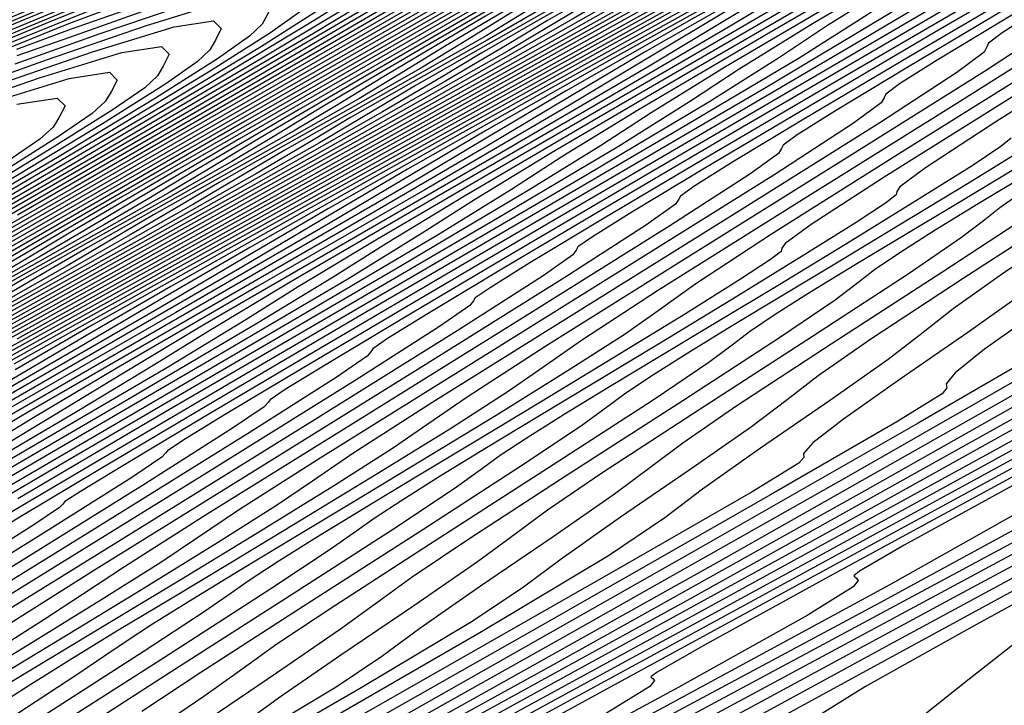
# Model space of a CAD drawing. Extents: x 3249832 to 3255657, y 13789405 to 13793316.
# Tile 451 of 656: x 3254727 to 3254739, y 13790580 to 13790588. Entities that reach past the tile are written whole.
import ezdxf

# ---------------------------------------------------------------- set-up
doc = ezdxf.new("R2010")
doc.units = 0
doc.header["$LTSCALE"] = 100
doc.header["$MEASUREMENT"] = 0
for name, color, linetype in [('GRATIO_CON', 10, 'CONTINUOUS'), ('GRATIO_ICON', 7, 'CONTINUOUS'), ('TARGETS_EAST', 7, 'CONTINUOUS')]:
    doc.layers.add(name, color=color, linetype=linetype)

# ---------------------------------------------------------------- blocks, each defined once
blk = doc.blocks.new('Gratio_032316_contours')
at = {"layer": 'GRATIO_CON', "color": 5, "linetype": 'Continuous', "flags": 128}
for points in [[(3254746.519, 13790584.868), (3254743.704, 13790583.336), (3254741.601, 13790582.182), (3254740.449, 13790581.535), (3254739.927, 13790581.206), (3254739.573, 13790580.926), (3254739.033, 13790580.497), (3254738.393, 13790579.993), (3254737.848, 13790579.562)], [(3254746.798, 13790585.166), (3254743.509, 13790583.389), (3254740.565, 13790581.787), (3254738.364, 13790580.581), (3254737.156, 13790579.907), (3254736.608, 13790579.566)], [(3254747.317, 13790585.584), (3254743.932, 13790583.765), (3254740.5, 13790581.909), (3254737.426, 13790580.238), (3254735.126, 13790578.981), (3254733.864, 13790578.279), (3254733.288, 13790577.925), (3254732.896, 13790577.625), (3254732.304, 13790577.158), (3254731.603, 13790576.611), (3254731.007, 13790576.144), (3254730.661, 13790575.871), (3254730.442, 13790575.711), (3254730.165, 13790575.537), (3254729.701, 13790575.257), (3254729.155, 13790574.93), (3254728.693, 13790574.65), (3254728.422, 13790574.48), (3254728.219, 13790574.35), (3254727.901, 13790574.157), (3254727.35, 13790573.835), (3254726.7, 13790573.459)], [(3254745.086, 13790584.665), (3254741.87, 13790582.933), (3254738.201, 13790580.962), (3254734.48, 13790578.951), (3254731.147, 13790577.14), (3254728.652, 13790575.78), (3254727.279, 13790575.023), (3254726.649, 13790574.645)], [(3254744.951, 13790584.752), (3254742.488, 13790583.405), (3254739.147, 13790581.608), (3254735.336, 13790579.56), (3254731.47, 13790577.472), (3254728.008, 13790575.591), (3254725.415, 13790574.179)], [(3254744.797, 13790585.176), (3254744.32, 13790584.89), (3254744.264, 13790584.83), (3254744.284, 13790584.809), (3254744.311, 13790584.785), (3254744.342, 13790584.749), (3254744.301, 13790584.658), (3254743.817, 13790584.327), (3254742.447, 13790583.539), (3254739.905, 13790582.154), (3254736.547, 13790580.35), (3254732.887, 13790578.386), (3254729.402, 13790576.506), (3254726.426, 13790574.897)], [(3254746.252, 13790586.092), (3254743.762, 13790584.733), (3254742.403, 13790583.98), (3254741.908, 13790583.687), (3254741.848, 13790583.628), (3254741.866, 13790583.61), (3254741.89, 13790583.588), (3254741.918, 13790583.556), (3254741.87, 13790583.469), (3254741.365, 13790583.135), (3254739.942, 13790582.325), (3254737.327, 13790580.905), (3254733.984, 13790579.112), (3254730.562, 13790577.28), (3254727.615, 13790575.693), (3254725.313, 13790574.449)], [(3254745.2, 13790585.727), (3254741.733, 13790583.838), (3254739.07, 13790582.388), (3254737.616, 13790581.588), (3254737.084, 13790581.282), (3254737.016, 13790581.225), (3254737.03, 13790581.211), (3254737.048, 13790581.195), (3254737.069, 13790581.17), (3254737.009, 13790581.092), (3254736.46, 13790580.751), (3254734.933, 13790579.898), (3254732.17, 13790578.407), (3254728.858, 13790576.636), (3254725.914, 13790575.067)], [(3254746.867, 13790586.756), (3254743.052, 13790584.661), (3254739.473, 13790582.711), (3254736.724, 13790581.216), (3254735.222, 13790580.392), (3254734.672, 13790580.079), (3254734.6, 13790580.023), (3254734.612, 13790580.011), (3254734.627, 13790579.998), (3254734.644, 13790579.977), (3254734.586, 13790579.907), (3254734.069, 13790579.591), (3254732.634, 13790578.794), (3254730.051, 13790577.402), (3254727.006, 13790575.775)], [(3254744.84, 13790585.755), (3254740.905, 13790583.595), (3254737.213, 13790581.584), (3254734.377, 13790580.043), (3254732.828, 13790579.196), (3254732.26, 13790578.876), (3254732.184, 13790578.821), (3254732.194, 13790578.812), (3254732.206, 13790578.801), (3254732.22, 13790578.785), (3254732.173, 13790578.728), (3254731.756, 13790578.473), (3254730.599, 13790577.83), (3254728.515, 13790576.707), (3254726.059, 13790575.395)], [(3254746.547, 13790586.833), (3254742.812, 13790584.755), (3254738.758, 13790582.529), (3254734.953, 13790580.458), (3254732.031, 13790578.871), (3254730.434, 13790578), (3254729.848, 13790577.673), (3254729.768, 13790577.619), (3254729.776, 13790577.612), (3254729.785, 13790577.604), (3254729.795, 13790577.592), (3254729.76, 13790577.549), (3254729.443, 13790577.355), (3254728.563, 13790576.866), (3254726.979, 13790576.012)], [(3254745.996, 13790586.806), (3254742.712, 13790584.954), (3254738.757, 13790582.754), (3254734.463, 13790580.397), (3254730.434, 13790578.204), (3254727.339, 13790576.526), (3254725.647, 13790575.608)], [(3254746.582, 13790587.297), (3254744.171, 13790585.918), (3254740.795, 13790584.015), (3254736.729, 13790581.753), (3254732.315, 13790579.331), (3254728.174, 13790577.077), (3254724.993, 13790575.353)], [(3254744.822, 13790586.446), (3254742.357, 13790585.037), (3254738.975, 13790583.129), (3254735.03, 13790580.931), (3254730.91, 13790578.667), (3254727.143, 13790576.616), (3254724.288, 13790575.073)], [(3254744.905, 13790586.699), (3254744.421, 13790586.388), (3254743.063, 13790585.595), (3254740.546, 13790584.157), (3254737.175, 13790582.253), (3254733.398, 13790580.145), (3254729.658, 13790578.085), (3254726.364, 13790576.292)], [(3254745.205, 13790588.014), (3254744.649, 13790587.6), (3254744.327, 13790587.323), (3254743.951, 13790587.013), (3254743.315, 13790586.555), (3254742.568, 13790586.033), (3254741.942, 13790585.584), (3254741.614, 13790585.309), (3254741.52, 13790585.176), (3254741.537, 13790585.121), (3254741.488, 13790585.046), (3254740.975, 13790584.723), (3254739.544, 13790583.892), (3254736.925, 13790582.397), (3254733.575, 13790580.502), (3254730.135, 13790578.572), (3254727.152, 13790576.921), (3254724.807, 13790575.641)], [(3254745.785, 13790588.656), (3254744.608, 13790587.888), (3254743.608, 13790587.22), (3254743.037, 13790586.801), (3254742.707, 13790586.522), (3254742.32, 13790586.21), (3254741.668, 13790585.744), (3254740.901, 13790585.211), (3254740.259, 13790584.753), (3254739.919, 13790584.475), (3254739.818, 13790584.344), (3254739.832, 13790584.292), (3254739.779, 13790584.219), (3254739.251, 13790583.891), (3254737.784, 13790583.041), (3254735.114, 13790581.518), (3254731.775, 13790579.626), (3254728.503, 13790577.786), (3254725.899, 13790576.339)], [(3254745.258, 13790588.565), (3254744.241, 13790587.893), (3254743.036, 13790587.107), (3254742.011, 13790586.426), (3254741.425, 13790586.002), (3254741.086, 13790585.722), (3254740.689, 13790585.407), (3254740.021, 13790584.933), (3254739.235, 13790584.389), (3254738.575, 13790583.923), (3254738.224, 13790583.642), (3254738.117, 13790583.513), (3254738.127, 13790583.464), (3254738.07, 13790583.392), (3254737.528, 13790583.058), (3254736.025, 13790582.19), (3254733.303, 13790580.638), (3254729.975, 13790578.751), (3254726.871, 13790577)], [(3254744.981, 13790588.759), (3254744.718, 13790588.57), (3254744.56, 13790588.429), (3254744.314, 13790588.223), (3254743.739, 13790587.816), (3254742.698, 13790587.129), (3254741.463, 13790586.326), (3254740.414, 13790585.632), (3254739.814, 13790585.203), (3254739.465, 13790584.922), (3254739.058, 13790584.605), (3254738.374, 13790584.122), (3254737.569, 13790583.567), (3254736.892, 13790583.092), (3254736.53, 13790582.809), (3254736.416, 13790582.681), (3254736.423, 13790582.635), (3254736.361, 13790582.565), (3254735.805, 13790582.226), (3254734.265, 13790581.338), (3254731.492, 13790579.758), (3254728.175, 13790577.875), (3254725.24, 13790576.214)], [(3254745.434, 13790589.368), (3254744.684, 13790588.911), (3254744.011, 13790588.506), (3254743.419, 13790588.151), (3254742.889, 13790587.831), (3254742.412, 13790587.538), (3254742.014, 13790587.284), (3254741.736, 13790587.09), (3254741.568, 13790586.947), (3254741.307, 13790586.738), (3254740.702, 13790586.316), (3254739.61, 13790585.601), (3254738.318, 13790584.765), (3254737.221, 13790584.045), (3254736.591, 13790583.605), (3254736.224, 13790583.322), (3254735.796, 13790582.999), (3254735.08, 13790582.499), (3254734.238, 13790581.922), (3254733.53, 13790581.425), (3254733.08, 13790581.09), (3254732.471, 13790580.682), (3254731.149, 13790579.889), (3254728.792, 13790578.529)], [(3254744.76, 13790589.129), (3254744.025, 13790588.675), (3254743.259, 13790588.209), (3254742.571, 13790587.794), (3254741.966, 13790587.432), (3254741.425, 13790587.105), (3254740.937, 13790586.806), (3254740.531, 13790586.547), (3254740.246, 13790586.35), (3254740.072, 13790586.206), (3254739.803, 13790585.995), (3254739.183, 13790585.567), (3254738.066, 13790584.837), (3254736.746, 13790583.984), (3254735.624, 13790583.251), (3254734.979, 13790582.806), (3254734.603, 13790582.522), (3254734.165, 13790582.196), (3254733.433, 13790581.688), (3254732.571, 13790581.1), (3254731.846, 13790580.596), (3254731.394, 13790580.264), (3254730.85, 13790579.899), (3254729.717, 13790579.22)], [(3254739.047, 13790585.81), (3254738.755, 13790585.609), (3254738.576, 13790585.465), (3254738.299, 13790585.252), (3254737.664, 13790584.817), (3254736.523, 13790584.073), (3254735.174, 13790583.203), (3254734.027, 13790582.457), (3254733.367, 13790582.007), (3254732.983, 13790581.722), (3254732.534, 13790581.393), (3254731.785, 13790580.877), (3254730.905, 13790580.278), (3254730.162, 13790579.766), (3254729.708, 13790579.438)], [(3254739.061, 13790585.994), (3254738.497, 13790585.653), (3254737.988, 13790585.341), (3254737.564, 13790585.072), (3254737.265, 13790584.869), (3254737.08, 13790584.724), (3254736.795, 13790584.509), (3254736.145, 13790584.067), (3254734.979, 13790583.309), (3254733.601, 13790582.423), (3254732.43, 13790581.663), (3254731.756, 13790581.208), (3254731.362, 13790580.922), (3254730.903, 13790580.591), (3254730.138, 13790580.066), (3254729.238, 13790579.456)], [(3254739.189, 13790586.396), (3254738.39, 13790585.905), (3254737.559, 13790585.399), (3254736.812, 13790584.949), (3254736.156, 13790584.555), (3254735.569, 13790584.201), (3254735.039, 13790583.876), (3254734.597, 13790583.598), (3254734.284, 13790583.389), (3254734.088, 13790583.242), (3254733.787, 13790583.023), (3254733.107, 13790582.568), (3254731.892, 13790581.782), (3254730.456, 13790580.861), (3254729.236, 13790580.075), (3254728.533, 13790579.61)], [(3254738.891, 13790586.436), (3254738.77, 13790586.336), (3254738.427, 13790586.109), (3254737.796, 13790585.713), (3254736.982, 13790585.212), (3254736.134, 13790584.696), (3254735.373, 13790584.238), (3254734.704, 13790583.836), (3254734.105, 13790583.475), (3254733.565, 13790583.144), (3254733.114, 13790582.86), (3254732.793, 13790582.648), (3254732.592, 13790582.501), (3254732.283, 13790582.281), (3254731.588, 13790581.818), (3254730.348, 13790581.018), (3254728.884, 13790580.081), (3254727.639, 13790579.281)], [(3254740.252, 13790587.6), (3254738.721, 13790586.639), (3254737.87, 13790586.085), (3254737.565, 13790585.859), (3254737.53, 13790585.8), (3254737.52, 13790585.763), (3254737.396, 13790585.663), (3254737.046, 13790585.433), (3254736.403, 13790585.03), (3254735.573, 13790584.519), (3254734.709, 13790583.994), (3254733.933, 13790583.526), (3254733.251, 13790583.117), (3254732.641, 13790582.749), (3254732.09, 13790582.412), (3254731.63, 13790582.123), (3254731.303, 13790581.908), (3254731.096, 13790581.76), (3254730.779, 13790581.538), (3254730.07, 13790581.068), (3254728.804, 13790580.254), (3254727.312, 13790579.3)], [(3254738.938, 13790586.949), (3254737.377, 13790585.971), (3254736.509, 13790585.409), (3254736.197, 13790585.182), (3254736.161, 13790585.125), (3254736.15, 13790585.089), (3254736.023, 13790584.99), (3254735.666, 13790584.756), (3254735.01, 13790584.346), (3254734.164, 13790583.827), (3254733.284, 13790583.291), (3254732.493, 13790582.815), (3254731.799, 13790582.398), (3254731.177, 13790582.023), (3254730.616, 13790581.68), (3254730.147, 13790581.386), (3254729.812, 13790581.168), (3254729.6, 13790581.019), (3254729.276, 13790580.795), (3254728.551, 13790580.319), (3254727.261, 13790579.49)], [(3254739.825, 13790587.846), (3254738.214, 13790586.831), (3254736.309, 13790585.644), (3254734.691, 13790584.628), (3254733.773, 13790584.029), (3254733.312, 13790583.705), (3254732.9, 13790583.418), (3254732.222, 13790582.984), (3254731.347, 13790582.442), (3254730.434, 13790581.886), (3254729.614, 13790581.392), (3254728.894, 13790580.96), (3254728.249, 13790580.572), (3254727.667, 13790580.215), (3254727.18, 13790579.911), (3254726.831, 13790579.687)], [(3254745.437, 13790591.527), (3254743.815, 13790590.581), (3254742.383, 13790589.741), (3254741.237, 13790589.059), (3254740.435, 13790588.573), (3254740.003, 13790588.298), (3254739.843, 13790588.175), (3254739.826, 13790588.129), (3254739.795, 13790588.065), (3254739.478, 13790587.824), (3254738.575, 13790587.232), (3254736.934, 13790586.201), (3254734.995, 13790584.993), (3254733.347, 13790583.96), (3254732.411, 13790583.354), (3254731.941, 13790583.029), (3254731.52, 13790582.74), (3254730.83, 13790582.301), (3254729.938, 13790581.749), (3254729.009, 13790581.184), (3254728.174, 13790580.681), (3254727.441, 13790580.241), (3254726.785, 13790579.846)], [(3254745.896, 13790591.907), (3254744.311, 13790590.974), (3254742.661, 13790590.012), (3254741.204, 13790589.156), (3254740.038, 13790588.463), (3254739.222, 13790587.969), (3254738.783, 13790587.691), (3254738.62, 13790587.569), (3254738.603, 13790587.524), (3254738.57, 13790587.461), (3254738.245, 13790587.219), (3254737.325, 13790586.618), (3254735.654, 13790585.57), (3254733.68, 13790584.342), (3254732.002, 13790583.293), (3254731.049, 13790582.68), (3254730.569, 13790582.353), (3254730.139, 13790582.063), (3254729.437, 13790581.617), (3254728.53, 13790581.057), (3254727.584, 13790580.481), (3254726.735, 13790579.969)], [(3254744.798, 13790591.37), (3254743.186, 13790590.421), (3254741.508, 13790589.442), (3254740.025, 13790588.572), (3254738.839, 13790587.867), (3254738.009, 13790587.366), (3254737.563, 13790587.084), (3254737.398, 13790586.962), (3254737.379, 13790586.919), (3254737.344, 13790586.858), (3254737.013, 13790586.614), (3254736.075, 13790586.005), (3254734.374, 13790584.939), (3254732.365, 13790583.691), (3254730.658, 13790582.626), (3254729.687, 13790582.005), (3254729.198, 13790581.677), (3254728.759, 13790581.385), (3254728.044, 13790580.933), (3254727.121, 13790580.364), (3254726.159, 13790579.779)], [(3254745.113, 13790591.925), (3254744.613, 13790591.559), (3254743.89, 13790591.075), (3254742.604, 13790590.294), (3254740.936, 13790589.315), (3254739.2, 13790588.303), (3254737.667, 13790587.403), (3254736.441, 13790586.675), (3254735.584, 13790586.158), (3254735.123, 13790585.87), (3254734.952, 13790585.748), (3254734.933, 13790585.709), (3254734.894, 13790585.651), (3254734.547, 13790585.404), (3254733.574, 13790584.777), (3254731.814, 13790583.678), (3254729.736, 13790582.389), (3254727.969, 13790581.292), (3254726.964, 13790580.656)], [(3254744.822, 13790591.907), (3254744.061, 13790591.407), (3254743.552, 13790591.038), (3254742.815, 13790590.549), (3254741.506, 13790589.757), (3254739.811, 13790588.762), (3254738.047, 13790587.733), (3254736.489, 13790586.818), (3254735.242, 13790586.079), (3254734.371, 13790585.554), (3254733.903, 13790585.263), (3254733.73, 13790585.142), (3254733.709, 13790585.104), (3254733.669, 13790585.048), (3254733.315, 13790584.798), (3254732.324, 13790584.163), (3254730.534, 13790583.047), (3254728.421, 13790581.738), (3254726.625, 13790580.625)], [(3254745.135, 13790592.203), (3254743.785, 13790591.393), (3254743.01, 13790590.888), (3254742.49, 13790590.517), (3254741.74, 13790590.022), (3254740.409, 13790589.219), (3254738.686, 13790588.209), (3254736.893, 13790587.163), (3254735.31, 13790586.234), (3254734.043, 13790585.483), (3254733.158, 13790584.951), (3254732.683, 13790584.656), (3254732.507, 13790584.535), (3254732.486, 13790584.499), (3254732.443, 13790584.444), (3254732.082, 13790584.193), (3254731.074, 13790583.55), (3254729.254, 13790582.416), (3254727.107, 13790581.088), (3254725.281, 13790579.958)], [(3254745.745, 13790592.655), (3254744.121, 13790591.701), (3254742.748, 13790590.88), (3254741.959, 13790590.369), (3254741.429, 13790589.995), (3254740.665, 13790589.496), (3254739.312, 13790588.682), (3254737.561, 13790587.656), (3254735.739, 13790586.594), (3254734.131, 13790585.65), (3254732.844, 13790584.887), (3254731.945, 13790584.347), (3254731.463, 13790584.05), (3254731.285, 13790583.928), (3254731.263, 13790583.894), (3254731.218, 13790583.841), (3254730.849, 13790583.588), (3254729.823, 13790582.936), (3254727.974, 13790581.785), (3254725.792, 13790580.437)], [(3254745.189, 13790592.522), (3254743.768, 13790591.679), (3254742.091, 13790590.697), (3254740.673, 13790589.853), (3254739.857, 13790589.332), (3254739.306, 13790588.953), (3254738.514, 13790588.443), (3254737.117, 13790587.607), (3254735.31, 13790586.549), (3254733.432, 13790585.454), (3254731.773, 13790584.481), (3254730.446, 13790583.695), (3254729.52, 13790583.14), (3254729.023, 13790582.836), (3254728.839, 13790582.715), (3254728.816, 13790582.684), (3254728.771, 13790582.637), (3254728.414, 13790582.396), (3254727.425, 13790581.771), (3254725.645, 13790580.666)], [(3254745.082, 13790592.584), (3254744.223, 13790592.046), (3254742.779, 13790591.191), (3254741.077, 13790590.195), (3254739.636, 13790589.34), (3254738.806, 13790588.814), (3254738.244, 13790588.432), (3254737.439, 13790587.917), (3254736.02, 13790587.069), (3254734.185, 13790585.996), (3254732.278, 13790584.885), (3254730.594, 13790583.896), (3254729.247, 13790583.099), (3254728.307, 13790582.536), (3254727.803, 13790582.229), (3254727.617, 13790582.108), (3254727.593, 13790582.079), (3254727.554, 13790582.038), (3254727.246, 13790581.831), (3254726.393, 13790581.292)], [(3254744.871, 13790592.582), (3254744.129, 13790592.114), (3254743.256, 13790591.57), (3254741.791, 13790590.703), (3254740.062, 13790589.693), (3254738.599, 13790588.827), (3254737.755, 13790588.295), (3254737.183, 13790587.911), (3254736.364, 13790587.391), (3254734.922, 13790586.531), (3254733.06, 13790585.443), (3254731.124, 13790584.315), (3254729.415, 13790583.312), (3254728.048, 13790582.503), (3254727.094, 13790581.932), (3254726.583, 13790581.622)], [(3254745.22, 13790592.872), (3254743.93, 13790592.116), (3254743.177, 13790591.643), (3254742.29, 13790591.093), (3254740.802, 13790590.215), (3254739.048, 13790589.191), (3254737.562, 13790588.314), (3254736.703, 13790587.777), (3254736.121, 13790587.389), (3254735.289, 13790586.864), (3254733.825, 13790585.994), (3254731.935, 13790584.89), (3254729.97, 13790583.745), (3254728.236, 13790582.727), (3254726.85, 13790581.907)], [(3254745.692, 13790593.261), (3254743.377, 13790591.96), (3254742.049, 13790591.186), (3254741.271, 13790590.703), (3254740.357, 13790590.141), (3254738.825, 13790589.239), (3254737.018, 13790588.187), (3254735.488, 13790587.287), (3254734.601, 13790586.74), (3254733.998, 13790586.347), (3254733.138, 13790585.812), (3254731.63, 13790584.919), (3254729.685, 13790583.784), (3254727.663, 13790582.606), (3254725.878, 13790581.559)], [(3254744.804, 13790592.822), (3254742.456, 13790591.503), (3254741.108, 13790590.72), (3254740.318, 13790590.233), (3254739.39, 13790589.664), (3254737.836, 13790588.751), (3254736.004, 13790587.686), (3254734.451, 13790586.774), (3254733.55, 13790586.221), (3254732.937, 13790585.826), (3254732.063, 13790585.285), (3254730.533, 13790584.381), (3254728.56, 13790583.231), (3254726.509, 13790582.036)], [(3254746.719, 13790593.951), (3254743.916, 13790592.383), (3254741.535, 13790591.047), (3254740.167, 13790590.255), (3254739.366, 13790589.763), (3254738.424, 13790589.188), (3254736.847, 13790588.263), (3254734.989, 13790587.184), (3254733.414, 13790586.261), (3254732.499, 13790585.702), (3254731.875, 13790585.304), (3254730.988, 13790584.759), (3254729.436, 13790583.843), (3254727.434, 13790582.678), (3254725.356, 13790581.467)], [(3254745.869, 13790593.532), (3254743.028, 13790591.945), (3254740.614, 13790590.591), (3254739.227, 13790589.789), (3254738.413, 13790589.293), (3254737.457, 13790588.712), (3254735.859, 13790587.775), (3254733.975, 13790586.682), (3254732.377, 13790585.747), (3254731.448, 13790585.184), (3254730.814, 13790584.783), (3254729.913, 13790584.233), (3254728.344, 13790583.309), (3254726.351, 13790582.149)], [(3254746.647, 13790594.094), (3254744.171, 13790592.696), (3254741.251, 13790591.067), (3254738.772, 13790589.678), (3254737.345, 13790588.858), (3254736.507, 13790588.352), (3254735.524, 13790587.759), (3254733.882, 13790586.799), (3254731.945, 13790585.678), (3254730.303, 13790584.721), (3254729.345, 13790584.147), (3254728.691, 13790583.741), (3254727.763, 13790583.18), (3254726.163, 13790582.242)], [(3254745.83, 13790593.693), (3254743.322, 13790592.278), (3254740.363, 13790590.628), (3254737.85, 13790589.222), (3254736.404, 13790588.393), (3254735.555, 13790587.882), (3254734.558, 13790587.283), (3254732.893, 13790586.311), (3254730.931, 13790585.176), (3254729.265, 13790584.208), (3254728.294, 13790583.628), (3254727.63, 13790583.22), (3254726.687, 13790582.653)], [(3254745.014, 13790593.292), (3254742.472, 13790591.86), (3254739.475, 13790590.189), (3254736.929, 13790588.766), (3254735.463, 13790587.928), (3254734.602, 13790587.412), (3254733.591, 13790586.806), (3254731.904, 13790585.823), (3254729.916, 13790584.674), (3254728.228, 13790583.694), (3254727.247, 13790583.112), (3254726.597, 13790582.715)], [(3254745.642, 13790593.737), (3254744.198, 13790592.892), (3254741.623, 13790591.442), (3254738.587, 13790589.75), (3254736.008, 13790588.31), (3254734.523, 13790587.462), (3254733.649, 13790586.942), (3254732.625, 13790586.33), (3254730.916, 13790585.335), (3254728.902, 13790584.172), (3254727.191, 13790583.181), (3254726.202, 13790582.597)], [(3254745.104, 13790593.637), (3254744.7, 13790593.368), (3254744.048, 13790592.954), (3254742.566, 13790592.09), (3254739.925, 13790590.606), (3254736.811, 13790588.872), (3254734.166, 13790587.397), (3254732.641, 13790586.531), (3254731.744, 13790586.001), (3254730.692, 13790585.377), (3254728.938, 13790584.359), (3254726.872, 13790583.168)], [(3254744.934, 13790593.615), (3254744.321, 13790593.25), (3254743.911, 13790592.979), (3254743.251, 13790592.563), (3254741.75, 13790591.69), (3254739.075, 13790590.188), (3254735.923, 13790588.433), (3254733.244, 13790586.941), (3254731.7, 13790586.066), (3254730.791, 13790585.531), (3254729.725, 13790584.901), (3254727.95, 13790583.871), (3254725.858, 13790582.666)], [(3254744.893, 13790593.657), (3254744.159, 13790593.232), (3254743.539, 13790592.864), (3254743.123, 13790592.591), (3254742.454, 13790592.171), (3254740.933, 13790591.289), (3254738.226, 13790589.769), (3254735.035, 13790587.994), (3254732.323, 13790586.485), (3254730.76, 13790585.601), (3254729.838, 13790585.061), (3254728.759, 13790584.425), (3254726.961, 13790583.383)], [(3254744.752, 13790593.652), (3254744.127, 13790593.279), (3254743.385, 13790592.85), (3254742.756, 13790592.477), (3254742.335, 13790592.203), (3254741.656, 13790591.78), (3254740.117, 13790590.888), (3254737.377, 13790589.351), (3254734.147, 13790587.555), (3254731.402, 13790586.028), (3254729.819, 13790585.135), (3254728.885, 13790584.591), (3254727.792, 13790583.948), (3254725.972, 13790582.895)], [(3254745.091, 13790594.096), (3254744.107, 13790593.488), (3254743.634, 13790593.167), (3254743.238, 13790592.903), (3254742.597, 13790592.522), (3254741.836, 13790592.084), (3254741.192, 13790591.705), (3254740.759, 13790591.427), (3254740.062, 13790590.996), (3254738.485, 13790590.087), (3254735.678, 13790588.515), (3254732.371, 13790586.678), (3254729.56, 13790585.116), (3254727.943, 13790584.208), (3254727.027, 13790583.678)], [(3254746.144, 13790594.778), (3254744.358, 13790593.73), (3254743.362, 13790593.117), (3254742.882, 13790592.794), (3254742.48, 13790592.528), (3254741.831, 13790592.144), (3254741.061, 13790591.701), (3254740.409, 13790591.318), (3254739.971, 13790591.038), (3254739.265, 13790590.605), (3254737.669, 13790589.686), (3254734.829, 13790588.097), (3254731.483, 13790586.239), (3254728.639, 13790584.66), (3254727.009, 13790583.746)], [(3254745.432, 13790594.424), (3254743.625, 13790593.365), (3254742.616, 13790592.746), (3254742.13, 13790592.421), (3254741.723, 13790592.153), (3254741.066, 13790591.765), (3254740.287, 13790591.318), (3254739.627, 13790590.932), (3254739.182, 13790590.65), (3254738.468, 13790590.213), (3254736.853, 13790589.286), (3254733.98, 13790587.679), (3254730.595, 13790585.8), (3254727.717, 13790584.203), (3254726.074, 13790583.284)], [(3254744.72, 13790594.07), (3254742.892, 13790593), (3254741.871, 13790592.376), (3254741.378, 13790592.048), (3254740.966, 13790591.779), (3254740.301, 13790591.387), (3254739.512, 13790590.935), (3254738.844, 13790590.545), (3254738.394, 13790590.262), (3254737.671, 13790589.822), (3254736.036, 13790588.885), (3254733.131, 13790587.261), (3254729.707, 13790585.361), (3254726.796, 13790583.747)], [(3254745.591, 13790594.688), (3254743.296, 13790593.362), (3254741.426, 13790592.27), (3254740.38, 13790591.634), (3254739.875, 13790591.302), (3254739.451, 13790591.029), (3254738.77, 13790590.63), (3254737.963, 13790590.17), (3254737.28, 13790589.772), (3254736.818, 13790589.485), (3254736.077, 13790589.039), (3254734.404, 13790588.084), (3254731.432, 13790586.425), (3254727.931, 13790584.483), (3254724.954, 13790582.835)], [(3254744.905, 13790594.348), (3254742.584, 13790593.008), (3254740.692, 13790591.905), (3254739.635, 13790591.263), (3254739.123, 13790590.929), (3254738.694, 13790590.655), (3254738.005, 13790590.252), (3254737.189, 13790589.787), (3254736.497, 13790589.386), (3254736.03, 13790589.097), (3254735.28, 13790588.647), (3254733.588, 13790587.683), (3254730.583, 13790586.006), (3254727.043, 13790584.044)], [(3254746.414, 13790595.278), (3254744.218, 13790594.009), (3254741.872, 13790592.654), (3254739.959, 13790591.539), (3254738.89, 13790590.892), (3254738.371, 13790590.556), (3254737.936, 13790590.28), (3254737.239, 13790589.874), (3254736.414, 13790589.404), (3254735.715, 13790589), (3254735.242, 13790588.709), (3254734.483, 13790588.256), (3254732.772, 13790587.282), (3254729.734, 13790585.588), (3254726.155, 13790583.605)], [(3254745.751, 13790594.952), (3254743.531, 13790593.669), (3254741.16, 13790592.301), (3254739.226, 13790591.174), (3254738.144, 13790590.521), (3254737.619, 13790590.183), (3254737.179, 13790589.905), (3254736.474, 13790589.495), (3254735.64, 13790589.021), (3254734.932, 13790588.613), (3254734.453, 13790588.321), (3254733.685, 13790587.864), (3254731.956, 13790586.882), (3254728.884, 13790585.17), (3254725.267, 13790583.166)], [(3254746.059, 13790595.258), (3254744.425, 13790594.3), (3254742.158, 13790592.99), (3254739.736, 13790591.593), (3254737.76, 13790590.444), (3254736.653, 13790589.779), (3254736.115, 13790589.437), (3254735.664, 13790589.156), (3254734.944, 13790588.739), (3254734.091, 13790588.255), (3254733.367, 13790587.84), (3254732.885, 13790587.549), (3254732.154, 13790587.116), (3254730.535, 13790586.197), (3254727.664, 13790584.598), (3254724.282, 13790582.726)], [(3254745.413, 13790594.942), (3254743.762, 13790593.974), (3254741.471, 13790592.65), (3254739.024, 13790591.239), (3254737.027, 13790590.079), (3254735.908, 13790589.409), (3254735.363, 13790589.064), (3254734.907, 13790588.781), (3254734.178, 13790588.36), (3254733.316, 13790587.872), (3254732.585, 13790587.454), (3254732.103, 13790587.164), (3254731.403, 13790586.75), (3254729.873, 13790585.882), (3254727.164, 13790584.373), (3254723.972, 13790582.606)], [(3254744.767, 13790594.626), (3254743.099, 13790593.648), (3254740.785, 13790592.311), (3254738.311, 13790590.885), (3254736.294, 13790589.713), (3254735.163, 13790589.038), (3254734.611, 13790588.691), (3254734.15, 13790588.406), (3254733.413, 13790587.982), (3254732.542, 13790587.49), (3254731.803, 13790587.067), (3254731.32, 13790586.779), (3254730.651, 13790586.383), (3254729.211, 13790585.566), (3254726.664, 13790584.147)], [(3254745.183, 13790594.958), (3254744.121, 13790594.31), (3254742.436, 13790593.322), (3254740.098, 13790591.971), (3254737.599, 13790590.531), (3254735.561, 13790589.348), (3254734.417, 13790588.667), (3254733.86, 13790588.318), (3254733.392, 13790588.032), (3254732.648, 13790587.604), (3254731.767, 13790587.107), (3254731.02, 13790586.681), (3254730.538, 13790586.394), (3254729.9, 13790586.017), (3254728.55, 13790585.251), (3254726.163, 13790583.922)], [(3254744.807, 13790594.999), (3254744.52, 13790594.748), (3254743.913, 13790594.338), (3254742.83, 13790593.678), (3254741.11, 13790592.67), (3254738.725, 13790591.292), (3254736.175, 13790589.823), (3254734.095, 13790588.618), (3254732.927, 13790587.925), (3254732.356, 13790587.572), (3254731.878, 13790587.282), (3254731.117, 13790586.847), (3254730.218, 13790586.341), (3254729.455, 13790585.908), (3254728.973, 13790585.624), (3254728.397, 13790585.285), (3254727.226, 13790584.62), (3254725.163, 13790583.471)], [(3254743.892, 13790594.441), (3254743.278, 13790594.028), (3254742.184, 13790593.362), (3254740.447, 13790592.344), (3254738.038, 13790590.953), (3254735.463, 13790589.469), (3254733.362, 13790588.253), (3254732.181, 13790587.554), (3254731.604, 13790587.199), (3254731.12, 13790586.907), (3254730.352, 13790586.469), (3254729.444, 13790585.958), (3254728.673, 13790585.522), (3254728.19, 13790585.238), (3254727.646, 13790584.918), (3254726.565, 13790584.305)], [(3254743.558, 13790594.387), (3254743.264, 13790594.134), (3254742.643, 13790593.718), (3254741.538, 13790593.046), (3254739.784, 13790592.018), (3254737.351, 13790590.613), (3254734.751, 13790589.116), (3254732.629, 13790587.888), (3254731.436, 13790587.183), (3254730.852, 13790586.826), (3254730.363, 13790586.533), (3254729.586, 13790586.09), (3254728.669, 13790585.575), (3254727.891, 13790585.135), (3254727.408, 13790584.853), (3254726.895, 13790584.552)], [(3254743.038, 13790594.238), (3254742.934, 13790594.081), (3254742.635, 13790593.827), (3254742.008, 13790593.408), (3254740.892, 13790592.73), (3254739.121, 13790591.692), (3254736.665, 13790590.273), (3254734.039, 13790588.762), (3254731.896, 13790587.522), (3254730.69, 13790586.813), (3254730.1, 13790586.453), (3254729.605, 13790586.158), (3254728.821, 13790585.712), (3254727.895, 13790585.193), (3254727.108, 13790584.749), (3254726.626, 13790584.468)], [(3254739.6, 13790592.098), (3254737.794, 13790591.04), (3254735.291, 13790589.594), (3254732.615, 13790588.054), (3254730.429, 13790586.792), (3254729.2, 13790586.071), (3254728.596, 13790585.707), (3254728.091, 13790585.409), (3254727.29, 13790584.956), (3254726.346, 13790584.427)], [(3254738.954, 13790591.782), (3254737.131, 13790590.714), (3254734.605, 13790589.255), (3254731.903, 13790587.7), (3254729.696, 13790586.427), (3254728.454, 13790585.7), (3254727.844, 13790585.334), (3254727.333, 13790585.034), (3254726.525, 13790584.577)], [(3254739.467, 13790592.169), (3254738.308, 13790591.465), (3254736.468, 13790590.388), (3254733.918, 13790588.915), (3254731.191, 13790587.346), (3254728.963, 13790586.062), (3254727.709, 13790585.329), (3254727.093, 13790584.961), (3254726.576, 13790584.659)], [(3254726.711, 13790588.024), (3254729.053, 13790588.999), (3254731.809, 13790590.148), (3254734.155, 13790591.115), (3254735.502, 13790591.648), (3254736.184, 13790591.887), (3254736.764, 13790592.072), (3254737.66, 13790592.379), (3254738.692, 13790592.731), (3254739.533, 13790592.988), (3254739.94, 13790593.048), (3254740.021, 13790592.964), (3254739.969, 13790592.828), (3254739.925, 13790592.704), (3254739.811, 13790592.55), (3254739.493, 13790592.293), (3254738.832, 13790591.859), (3254737.662, 13790591.149), (3254735.805, 13790590.062), (3254733.231, 13790588.575), (3254730.479, 13790586.992), (3254728.23, 13790585.697), (3254726.964, 13790584.958)], [(3254725.234, 13790587.305), (3254727.619, 13790588.3), (3254730.424, 13790589.47), (3254732.813, 13790590.457), (3254734.183, 13790591.002), (3254734.876, 13790591.248), (3254735.466, 13790591.439), (3254736.377, 13790591.753), (3254737.428, 13790592.112), (3254738.284, 13790592.373), (3254738.698, 13790592.435), (3254738.781, 13790592.35), (3254738.727, 13790592.213), (3254738.681, 13790592.091), (3254738.561, 13790591.937), (3254738.236, 13790591.679), (3254737.562, 13790591.239), (3254736.37, 13790590.517), (3254734.479, 13790589.41), (3254731.858, 13790587.896), (3254729.055, 13790586.284), (3254726.764, 13790584.966)], [(3254726.902, 13790587.951), (3254729.732, 13790589.132), (3254732.142, 13790590.128), (3254733.524, 13790590.679), (3254734.222, 13790590.929), (3254734.816, 13790591.122), (3254735.736, 13790591.439), (3254736.796, 13790591.802), (3254737.659, 13790592.066), (3254738.078, 13790592.128), (3254738.16, 13790592.043), (3254738.106, 13790591.906), (3254738.058, 13790591.784), (3254737.937, 13790591.631), (3254737.607, 13790591.372), (3254736.927, 13790590.929), (3254735.724, 13790590.201), (3254733.816, 13790589.084), (3254731.171, 13790587.557), (3254728.343, 13790585.931), (3254726.031, 13790584.601)], [(3254726.184, 13790587.601), (3254729.039, 13790588.793), (3254731.47, 13790589.799), (3254732.864, 13790590.356), (3254733.568, 13790590.609), (3254734.167, 13790590.805), (3254735.095, 13790591.126), (3254736.164, 13790591.492), (3254737.035, 13790591.759), (3254737.457, 13790591.821), (3254737.54, 13790591.736), (3254737.485, 13790591.598), (3254737.436, 13790591.477), (3254737.312, 13790591.325), (3254736.979, 13790591.066), (3254736.292, 13790590.619), (3254735.078, 13790589.885), (3254733.153, 13790588.758), (3254730.485, 13790587.217), (3254727.63, 13790585.577), (3254725.298, 13790584.236)], [(3254725.467, 13790587.251), (3254728.347, 13790588.455), (3254730.799, 13790589.47), (3254732.205, 13790590.033), (3254732.914, 13790590.29), (3254733.518, 13790590.489), (3254734.453, 13790590.813), (3254735.532, 13790591.183), (3254736.411, 13790591.452), (3254736.836, 13790591.514), (3254736.92, 13790591.428), (3254736.864, 13790591.291), (3254736.813, 13790591.17), (3254736.688, 13790591.018), (3254736.35, 13790590.759), (3254735.657, 13790590.309), (3254734.432, 13790589.569), (3254732.49, 13790588.432), (3254729.798, 13790586.878), (3254726.918, 13790585.223)], [(3254726.962, 13790587.778), (3254729.457, 13790588.812), (3254730.886, 13790589.387), (3254731.606, 13790589.651), (3254732.219, 13790589.856), (3254733.17, 13790590.187), (3254734.268, 13790590.563), (3254735.162, 13790590.837), (3254735.595, 13790590.901), (3254735.68, 13790590.814), (3254735.622, 13790590.676), (3254735.568, 13790590.556), (3254735.438, 13790590.406), (3254735.094, 13790590.145), (3254734.387, 13790589.69), (3254733.14, 13790588.937), (3254731.164, 13790587.78), (3254728.425, 13790586.198), (3254725.494, 13790584.515)], [(3254726.27, 13790587.439), (3254728.786, 13790588.483), (3254730.227, 13790589.064), (3254730.952, 13790589.331), (3254731.57, 13790589.539), (3254732.529, 13790589.874), (3254733.636, 13790590.254), (3254734.538, 13790590.53), (3254734.974, 13790590.594), (3254735.06, 13790590.507), (3254735.001, 13790590.369), (3254734.946, 13790590.25), (3254734.814, 13790590.1), (3254734.465, 13790589.838), (3254733.752, 13790589.38), (3254732.494, 13790588.621), (3254730.501, 13790587.454), (3254727.738, 13790585.859), (3254724.782, 13790584.161)], [(3254725.578, 13790587.1), (3254728.115, 13790588.154), (3254729.567, 13790588.741), (3254730.298, 13790589.012), (3254730.921, 13790589.222), (3254731.888, 13790589.56), (3254733.004, 13790589.944), (3254733.913, 13790590.222), (3254734.354, 13790590.288), (3254734.44, 13790590.2), (3254734.38, 13790590.061), (3254734.323, 13790589.943), (3254734.189, 13790589.794), (3254733.837, 13790589.531), (3254733.117, 13790589.07), (3254731.848, 13790588.305), (3254729.838, 13790587.128), (3254727.051, 13790585.519)], [(3254724.885, 13790586.762), (3254727.443, 13790587.825), (3254728.908, 13790588.418), (3254729.644, 13790588.693), (3254730.272, 13790588.906), (3254731.246, 13790589.247), (3254732.372, 13790589.634), (3254733.289, 13790589.915), (3254733.733, 13790589.981), (3254733.82, 13790589.893), (3254733.758, 13790589.754), (3254733.701, 13790589.636), (3254733.565, 13790589.487), (3254733.208, 13790589.224), (3254732.482, 13790588.76), (3254731.202, 13790587.989), (3254729.175, 13790586.802), (3254726.364, 13790585.18)], [(3254726.359, 13790587.275), (3254727.665, 13790587.804), (3254728.346, 13790588.058), (3254728.973, 13790588.273), (3254729.964, 13790588.621), (3254731.108, 13790589.015), (3254732.04, 13790589.3), (3254732.492, 13790589.368), (3254732.579, 13790589.279), (3254732.516, 13790589.139), (3254732.456, 13790589.022), (3254732.315, 13790588.875), (3254731.951, 13790588.611), (3254731.219, 13790588.144), (3254729.968, 13790587.39), (3254728.044, 13790586.262), (3254725.433, 13790584.753)], [(3254727.044, 13790587.497), (3254727.697, 13790587.74), (3254728.324, 13790587.956), (3254729.322, 13790588.308), (3254730.476, 13790588.705), (3254731.416, 13790588.993), (3254731.871, 13790589.061), (3254731.959, 13790588.971), (3254731.895, 13790588.832), (3254731.834, 13790588.716), (3254731.691, 13790588.569), (3254731.323, 13790588.304), (3254730.589, 13790587.837), (3254729.358, 13790587.095), (3254727.503, 13790586.006), (3254725.02, 13790584.57)], [(3254727.047, 13790587.423), (3254727.675, 13790587.639), (3254728.681, 13790587.995), (3254729.844, 13790588.395), (3254730.791, 13790588.686), (3254731.25, 13790588.754), (3254731.339, 13790588.664), (3254731.274, 13790588.524), (3254731.211, 13790588.409), (3254731.066, 13790588.262), (3254730.694, 13790587.997), (3254729.958, 13790587.53), (3254728.748, 13790586.799), (3254726.961, 13790585.749)], [(3254727.025, 13790587.323), (3254728.039, 13790587.682), (3254729.212, 13790588.086), (3254730.167, 13790588.378), (3254730.63, 13790588.447), (3254730.719, 13790588.357), (3254730.653, 13790588.217), (3254730.589, 13790588.102), (3254730.441, 13790587.956), (3254730.066, 13790587.69), (3254729.328, 13790587.222), (3254728.138, 13790586.504), (3254726.419, 13790585.493)], [(3254726.757, 13790587.055), (3254727.947, 13790587.466), (3254728.918, 13790587.764), (3254729.388, 13790587.834), (3254729.479, 13790587.743), (3254729.411, 13790587.602), (3254729.344, 13790587.488), (3254729.192, 13790587.344), (3254728.809, 13790587.076), (3254728.066, 13790586.608), (3254726.918, 13790585.913)], [(3254726.115, 13790586.742), (3254727.315, 13790587.157), (3254728.294, 13790587.457), (3254728.768, 13790587.527), (3254728.859, 13790587.436), (3254728.79, 13790587.294), (3254728.721, 13790587.181), (3254728.568, 13790587.037), (3254728.18, 13790586.769), (3254727.436, 13790586.3), (3254726.308, 13790585.617)], [(3254726.683, 13790586.847), (3254727.67, 13790587.149), (3254728.147, 13790587.221), (3254728.239, 13790587.129), (3254728.168, 13790586.987), (3254728.099, 13790586.875), (3254727.943, 13790586.731), (3254727.552, 13790586.463), (3254726.805, 13790585.993)], [(3254727.045, 13790586.842), (3254727.526, 13790586.914), (3254727.619, 13790586.822), (3254727.547, 13790586.68), (3254727.476, 13790586.568), (3254727.318, 13790586.425), (3254726.924, 13790586.156)]]:
    blk.add_lwpolyline(points, dxfattribs=at)
at = {"layer": 'GRATIO_ICON', "color": 7, "linetype": 'Continuous', "flags": 128}
for points in [[(3254747.684, 13790585.924), (3254744.594, 13790584.258), (3254741.067, 13790582.363), (3254737.49, 13790580.43), (3254734.287, 13790578.689), (3254731.889, 13790577.38), (3254730.571, 13790576.651), (3254729.968, 13790576.285), (3254729.557, 13790575.974), (3254728.939, 13790575.489), (3254728.208, 13790574.92), (3254727.587, 13790574.435), (3254727.226, 13790574.154), (3254726.998, 13790573.991)], [(3254747.347, 13790586.794), (3254743.992, 13790584.965), (3254741.416, 13790583.561), (3254740.009, 13790582.784), (3254739.496, 13790582.484), (3254739.432, 13790582.426), (3254739.448, 13790582.41), (3254739.469, 13790582.391), (3254739.493, 13790582.363), (3254739.44, 13790582.281), (3254738.913, 13790581.943), (3254737.437, 13790581.112), (3254734.749, 13790579.656), (3254731.421, 13790577.874), (3254728.238, 13790576.173), (3254725.829, 13790574.88)], [(3254747.822, 13790587.694), (3254744.63, 13790585.894), (3254740.784, 13790583.754), (3254736.61, 13790581.463), (3254732.693, 13790579.331), (3254729.685, 13790577.698), (3254728.04, 13790576.804), (3254727.436, 13790576.47), (3254727.352, 13790576.418), (3254727.357, 13790576.413), (3254727.364, 13790576.407), (3254727.371, 13790576.399), (3254727.347, 13790576.369), (3254727.13, 13790576.237), (3254726.527, 13790575.902)], [(3254744.962, 13790587.366), (3254744.234, 13790586.855), (3254743.626, 13790586.415), (3254743.309, 13790586.142), (3254743.221, 13790586.008), (3254743.241, 13790585.949), (3254743.197, 13790585.873), (3254742.698, 13790585.555), (3254741.303, 13790584.743), (3254738.736, 13790583.277), (3254735.375, 13790581.377), (3254731.766, 13790579.358), (3254728.405, 13790577.503), (3254725.586, 13790575.966)], [(3254744.872, 13790588.87), (3254744.353, 13790588.557), (3254743.886, 13790588.27), (3254743.498, 13790588.022), (3254743.227, 13790587.83), (3254743.064, 13790587.688), (3254742.81, 13790587.481), (3254742.221, 13790587.066), (3254741.154, 13790586.365), (3254739.891, 13790585.546), (3254738.817, 13790584.839), (3254738.202, 13790584.404), (3254737.845, 13790584.122), (3254737.427, 13790583.802), (3254736.727, 13790583.31), (3254735.904, 13790582.744), (3254735.214, 13790582.255), (3254734.766, 13790581.916), (3254734.093, 13790581.464), (3254732.581, 13790580.558), (3254729.879, 13790578.998), (3254726.688, 13790577.179)], [(3254738.984, 13790586.101), (3254738.252, 13790585.66), (3254737.609, 13790585.275), (3254737.033, 13790584.927), (3254736.514, 13790584.609), (3254736.081, 13790584.335), (3254735.774, 13790584.129), (3254735.584, 13790583.983), (3254735.291, 13790583.766), (3254734.626, 13790583.317), (3254733.435, 13790582.546), (3254732.029, 13790581.642), (3254730.833, 13790580.869), (3254730.144, 13790580.409), (3254729.741, 13790580.121), (3254729.272, 13790579.788), (3254728.491, 13790579.255)], [(3254739.494, 13790587.462), (3254737.624, 13790586.295), (3254736.035, 13790585.295), (3254735.135, 13790584.703), (3254734.684, 13790584.381), (3254734.28, 13790584.096), (3254733.615, 13790583.668), (3254732.756, 13790583.135), (3254731.859, 13790582.589), (3254731.054, 13790582.103), (3254730.346, 13790581.679), (3254729.713, 13790581.297), (3254729.141, 13790580.947), (3254728.663, 13790580.648), (3254728.322, 13790580.427), (3254728.104, 13790580.278), (3254727.772, 13790580.052), (3254727.032, 13790579.569)], [(3254744.965, 13790591.601), (3254743.701, 13790590.832), (3254742.061, 13790589.868), (3254740.354, 13790588.872), (3254738.846, 13790587.987), (3254737.64, 13790587.271), (3254736.797, 13790586.762), (3254736.343, 13790586.477), (3254736.175, 13790586.355), (3254736.156, 13790586.314), (3254736.119, 13790586.255), (3254735.78, 13790586.009), (3254734.824, 13790585.391), (3254733.094, 13790584.308), (3254731.051, 13790583.04), (3254729.314, 13790581.959), (3254728.326, 13790581.331), (3254727.826, 13790581.001), (3254727.379, 13790580.707), (3254726.651, 13790580.249)], [(3254744.757, 13790592.167), (3254743.106, 13790591.199), (3254741.71, 13790590.367), (3254740.908, 13790589.851), (3254740.367, 13790589.474), (3254739.59, 13790588.97), (3254738.214, 13790588.144), (3254736.436, 13790587.103), (3254734.585, 13790586.024), (3254732.952, 13790585.065), (3254731.645, 13790584.291), (3254730.732, 13790583.743), (3254730.243, 13790583.443), (3254730.062, 13790583.321), (3254730.039, 13790583.289), (3254729.993, 13790583.238), (3254729.616, 13790582.983), (3254728.573, 13790582.322), (3254726.694, 13790581.154)], [(3254746.58, 13790593.7), (3254744.299, 13790592.416), (3254742.99, 13790591.651), (3254742.224, 13790591.173), (3254741.323, 13790590.617), (3254739.813, 13790589.727), (3254738.033, 13790588.689), (3254736.525, 13790587.8), (3254735.652, 13790587.258), (3254735.06, 13790586.868), (3254734.214, 13790586.338), (3254732.728, 13790585.456), (3254730.81, 13790584.337), (3254728.817, 13790583.176), (3254727.057, 13790582.143)], [(3254745.02, 13790593.114), (3254742.139, 13790591.506), (3254739.693, 13790590.135), (3254738.286, 13790589.324), (3254737.46, 13790588.822), (3254736.491, 13790588.235), (3254734.87, 13790587.287), (3254732.96, 13790586.18), (3254731.34, 13790585.234), (3254730.397, 13790584.665), (3254729.753, 13790584.262), (3254728.838, 13790583.706), (3254727.253, 13790582.776), (3254725.284, 13790581.631)], [(3254744.845, 13790593.346), (3254743.382, 13790592.491), (3254740.774, 13790591.024), (3254737.699, 13790589.311), (3254735.087, 13790587.853), (3254733.582, 13790586.997), (3254732.696, 13790586.472), (3254731.658, 13790585.854), (3254729.927, 13790584.847), (3254727.887, 13790583.67), (3254726.154, 13790582.668)], [(3254744.853, 13790593.859), (3254744.386, 13790593.54), (3254743.995, 13790593.277), (3254743.362, 13790592.9), (3254742.61, 13790592.467), (3254741.974, 13790592.091), (3254741.547, 13790591.815), (3254740.859, 13790591.388), (3254739.301, 13790590.488), (3254736.528, 13790588.933), (3254733.259, 13790587.117), (3254730.481, 13790585.572), (3254728.878, 13790584.67), (3254727.933, 13790584.121), (3254726.826, 13790583.472)], [(3254746.278, 13790595.028), (3254744.008, 13790593.716), (3254742.159, 13790592.635), (3254741.126, 13790592.005), (3254740.626, 13790591.675), (3254740.208, 13790591.404), (3254739.535, 13790591.009), (3254738.738, 13790590.552), (3254738.062, 13790590.159), (3254737.606, 13790589.874), (3254736.874, 13790589.43), (3254735.22, 13790588.484), (3254732.281, 13790586.843), (3254728.819, 13790584.922), (3254725.875, 13790583.291)], [(3254745.088, 13790594.626), (3254742.845, 13790593.33), (3254740.448, 13790591.947), (3254738.493, 13790590.809), (3254737.399, 13790590.15), (3254736.867, 13790589.81), (3254736.422, 13790589.53), (3254735.709, 13790589.117), (3254734.865, 13790588.638), (3254734.15, 13790588.227), (3254733.667, 13790587.934), (3254732.905, 13790587.482), (3254731.197, 13790586.512), (3254728.164, 13790584.823), (3254724.592, 13790582.845)], [(3254745.149, 13790595.055), (3254744.548, 13790594.648), (3254743.476, 13790593.994), (3254741.773, 13790592.996), (3254739.411, 13790591.632), (3254736.887, 13790590.177), (3254734.828, 13790588.983), (3254733.672, 13790588.296), (3254733.108, 13790587.945), (3254732.635, 13790587.657), (3254731.882, 13790587.225), (3254730.993, 13790586.724), (3254730.238, 13790586.295), (3254729.755, 13790586.009), (3254729.149, 13790585.651), (3254727.888, 13790584.936), (3254725.663, 13790583.696)], [(3254742.501, 13790594.193), (3254742.454, 13790594.058), (3254742.415, 13790593.932), (3254742.309, 13790593.775), (3254742.007, 13790593.521), (3254741.373, 13790593.098), (3254740.246, 13790592.414), (3254738.458, 13790591.366), (3254735.978, 13790589.934), (3254733.327, 13790588.408), (3254731.162, 13790587.157), (3254729.945, 13790586.442), (3254729.348, 13790586.08), (3254728.848, 13790585.783), (3254728.056, 13790585.334), (3254727.12, 13790584.81), (3254726.326, 13790584.363)], [(3254725.973, 13790587.664), (3254728.336, 13790588.65), (3254731.116, 13790589.809), (3254733.484, 13790590.786), (3254734.843, 13790591.325), (3254735.53, 13790591.568), (3254736.115, 13790591.755), (3254737.019, 13790592.066), (3254738.06, 13790592.421), (3254738.908, 13790592.681), (3254739.319, 13790592.741), (3254739.401, 13790592.657), (3254739.348, 13790592.521), (3254739.303, 13790592.397), (3254739.186, 13790592.243), (3254738.864, 13790591.986), (3254738.197, 13790591.549), (3254737.016, 13790590.833), (3254735.142, 13790589.736), (3254732.545, 13790588.236), (3254729.767, 13790586.638), (3254727.497, 13790585.331), (3254726.218, 13790584.587)], [(3254724.75, 13790586.902), (3254727.655, 13790588.116), (3254730.128, 13790589.141), (3254731.545, 13790589.71), (3254732.26, 13790589.97), (3254732.869, 13790590.172), (3254733.812, 13790590.5), (3254734.9, 13790590.873), (3254735.786, 13790591.144), (3254736.216, 13790591.208), (3254736.3, 13790591.121), (3254736.243, 13790590.983), (3254736.191, 13790590.863), (3254736.063, 13790590.712), (3254735.722, 13790590.452), (3254735.022, 13790589.999), (3254733.786, 13790589.253), (3254731.827, 13790588.106), (3254729.111, 13790586.538), (3254726.206, 13790584.869)], [(3254726.901, 13790587.55), (3254728.286, 13790588.111), (3254728.995, 13790588.375), (3254729.622, 13790588.589), (3254730.605, 13790588.934), (3254731.74, 13790589.324), (3254732.665, 13790589.608), (3254733.112, 13790589.674), (3254733.2, 13790589.586), (3254733.137, 13790589.446), (3254733.078, 13790589.329), (3254732.94, 13790589.181), (3254732.58, 13790588.918), (3254731.85, 13790588.452), (3254730.578, 13790587.685), (3254728.586, 13790586.519), (3254725.845, 13790584.936)], [(3254726.376, 13790587.006), (3254727.398, 13790587.368), (3254728.579, 13790587.776), (3254729.543, 13790588.071), (3254730.009, 13790588.141), (3254730.099, 13790588.05), (3254730.032, 13790587.909), (3254729.966, 13790587.795), (3254729.817, 13790587.65), (3254729.437, 13790587.383), (3254728.697, 13790586.915), (3254727.528, 13790586.208), (3254725.878, 13790585.236)]]:
    blk.add_lwpolyline(points, dxfattribs=at)

msp = doc.modelspace()

# ---------------------------------------------------------------- block references
at = {"layer": 'TARGETS_EAST'}
msp.add_blockref('Gratio_032316_contours', (0, 0), dxfattribs=at)

doc.saveas('drawing.dxf')
